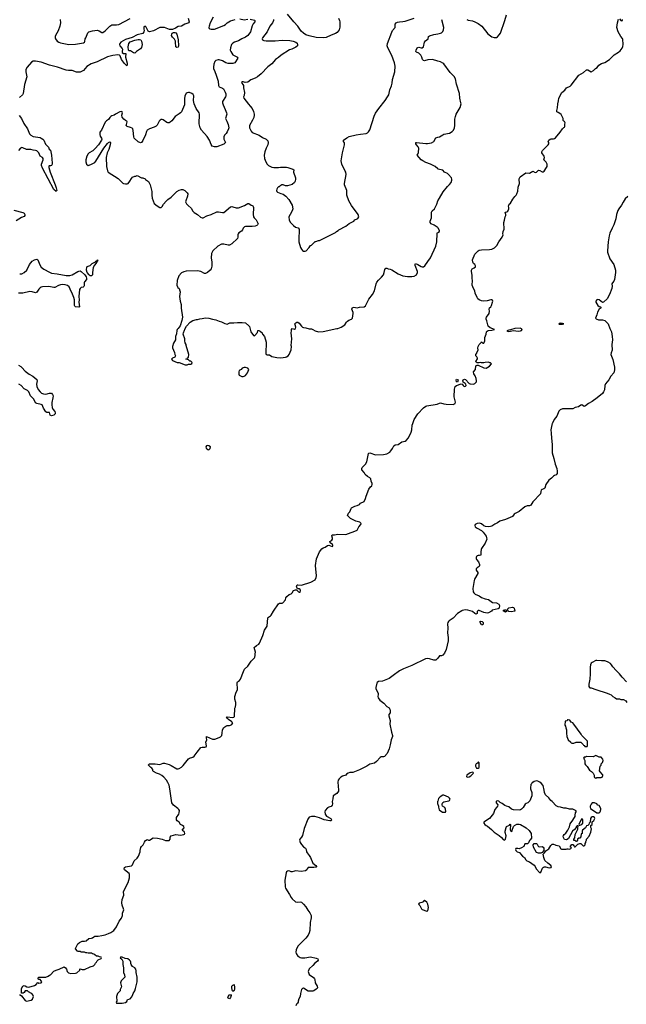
# Model space of a CAD drawing. Header units: inches. Extents: x 1934316 to 2140091, y 524953 to 667329.
# Tile 339 of 384: x 2102673 to 2113307, y 569813 to 587086. Entities that reach past the tile are written whole.
import ezdxf

# ---------------------------------------------------------------- set-up
doc = ezdxf.new("R2010")
doc.units = ezdxf.units.IN
doc.header["$MEASUREMENT"] = 0
for name, color, linetype in [('C1506', 7, 'Continuous'), ('C1507', 7, 'Continuous'), ('C1508', 7, 'Continuous'), ('C1517', 7, 'Continuous'), ('C1518', 7, 'Continuous')]:
    doc.layers.add(name, color=color, linetype=linetype)

msp = doc.modelspace()

# ---------------------------------------------------------------- linework, layer by layer
at = {"layer": 'C1506', "color": 5, "elevation": 180}
for points in [[(2102670, 569982), (2102680, 569980), (2102702, 569962), (2102770, 569881), (2102790, 569867), (2102875, 569885), (2102897, 569903), (2102914, 569950), (2102902, 569982), (2102883, 570000)], [(2104388, 570000), (2104372, 569950), (2104374, 569870), (2104362, 569850), (2104370, 569834), (2104470, 569832), (2104530, 569845), (2104550, 569862), (2104565, 569895), (2104610, 569911), (2104638, 569942), (2104655, 569985), (2104662, 570000)], [(2107598, 570000), (2107591, 569950), (2107567, 569910), (2107557, 569870), (2107557, 569850), (2107545, 569830), (2107526, 569814), (2107511, 569789)]]:
    msp.add_lwpolyline(points, dxfattribs=at)
at = {"layer": 'C1506', "color": 5, "elevation": 160}
msp.add_lwpolyline([(2106350, 569910), (2106330, 569918), (2106324, 569930), (2106325, 569950), (2106350, 569977), (2106370, 569984), (2106378, 569970), (2106375, 569950), (2106369, 569930)], close=True, dxfattribs=at)
at = {"layer": 'C1507', "color": 5}
for points, elevation in [([(2102883, 570000), (2102882, 570002), (2102829, 570030), (2102810, 570049), (2102771, 570049), (2102750, 570022), (2102732, 570010), (2102706, 570010), (2102706, 570090), (2102730, 570132), (2102750, 570142), (2102770, 570138), (2102798, 570118), (2102830, 570115), (2102930, 570141), (2102960, 570160), (2102990, 570194), (2103010, 570185), (2103046, 570190), (2103058, 570210), (2103050, 570226), (2103030, 570246), (2103007, 570247), (2102988, 570270), (2103006, 570290), (2103130, 570291), (2103170, 570305), (2103195, 570325), (2103210, 570332), (2103270, 570392), (2103310, 570412), (2103366, 570430), (2103450, 570471), (2103475, 570455), (2103491, 570430), (2103506, 570386), (2103530, 570365), (2103570, 570356), (2103650, 570358), (2103676, 570364), (2103726, 570410), (2103726, 570430), (2103730, 570434), (2103750, 570432), (2103770, 570422), (2103810, 570425), (2103910, 570471), (2103966, 570490), (2103988, 570512), (2104003, 570537), (2104018, 570550), (2104030, 570574), (2104050, 570594), (2104102, 570618), (2104106, 570630), (2104102, 570642), (2104070, 570646), (2104050, 570658), (2104020, 570660), (2103990, 570678), (2103974, 570694), (2103950, 570698), (2103930, 570708), (2103870, 570708), (2103850, 570718), (2103830, 570718), (2103810, 570726), (2103750, 570728), (2103730, 570738), (2103700, 570740), (2103687, 570747), (2103648, 570788), (2103648, 570792), (2103689, 570871), (2103720, 570900), (2103770, 570918), (2103810, 570918), (2103836, 570924), (2103886, 570970), (2103929, 570971), (2103950, 570978), (2103970, 570996), (2103990, 571006), (2104010, 571011), (2104050, 571007), (2104110, 571022), (2104170, 571031), (2104230, 571053), (2104270, 571070), (2104325, 571110), (2104368, 571172), (2104418, 571270), (2104457, 571323), (2104474, 571370), (2104474, 571410), (2104497, 571470), (2104495, 571490), (2104471, 571551), (2104465, 571595), (2104467, 571650), (2104497, 571730), (2104494, 571790), (2104576, 571950), (2104599, 572030), (2104597, 572090), (2104590, 572110), (2104509, 572170), (2104502, 572190), (2104509, 572210), (2104530, 572225), (2104630, 572244), (2104650, 572258), (2104679, 572330), (2104730, 572378), (2104754, 572410), (2104782, 572490), (2104782, 572510), (2104798, 572562), (2104810, 572582), (2104838, 572610), (2104860, 572660), (2104876, 572684), (2104890, 572694), (2104910, 572702), (2104930, 572692), (2104950, 572692), (2105010, 572734), (2105090, 572727), (2105170, 572708), (2105230, 572688), (2105290, 572687), (2105309, 572710), (2105313, 572747), (2105329, 572771), (2105410, 572790), (2105490, 572780), (2105551, 572789), (2105562, 572798), (2105569, 572810), (2105561, 572830), (2105518, 572870), (2105558, 572910), (2105548, 572930), (2105529, 572949), (2105513, 572953), (2105490, 572968), (2105469, 573010), (2105435, 573030), (2105419, 573050), (2105422, 573090), (2105461, 573150), (2105469, 573171), (2105472, 573210), (2105463, 573230), (2105443, 573250), (2105368, 573308), (2105341, 573350), (2105325, 573430), (2105307, 573590), (2105290, 573658), (2105270, 573702), (2105244, 573744), (2105197, 573797), (2105166, 573826), (2105126, 573850), (2105068, 573868), (2105016, 573896), (2105006, 573910), (2105008, 573930), (2104990, 573958), (2104969, 573969), (2104928, 574008), (2104928, 574012), (2104950, 574032), (2105050, 574031), (2105130, 574021), (2105190, 574041), (2105210, 574041), (2105290, 574022), (2105330, 574005), (2105430, 573943), (2105450, 573943), (2105470, 573950), (2105510, 573975), (2105540, 574000), (2105630, 574117), (2105650, 574130), (2105710, 574148), (2105734, 574166), (2105782, 574238), (2105850, 574318), (2105870, 574325), (2105918, 574322), (2105942, 574330), (2105945, 574350), (2105938, 574410), (2105954, 574450), (2105945, 574490), (2105949, 574511), (2106054, 574466), (2106094, 574466), (2106170, 574491), (2106193, 574507), (2106214, 574530), (2106224, 574570), (2106229, 574630), (2106254, 574666), (2106286, 574694), (2106310, 574705), (2106350, 574706), (2106370, 574711), (2106390, 574722), (2106403, 574737), (2106409, 574750), (2106397, 574757), (2106389, 574770), (2106333, 574810), (2106323, 574823), (2106309, 574830), (2106298, 574850), (2106310, 574855), (2106410, 574843), (2106429, 574850), (2106436, 574864), (2106445, 575010), (2106453, 575030), (2106459, 575070), (2106459, 575110), (2106446, 575166), (2106444, 575210), (2106469, 575291), (2106489, 575330), (2106483, 575457), (2106490, 575472), (2106525, 575495), (2106543, 575517), (2106594, 575650), (2106616, 575690), (2106670, 575743), (2106730, 575831), (2106789, 575890), (2106797, 575903), (2106802, 575930), (2106800, 575960), (2106809, 575990), (2106782, 576070), (2106824, 576110), (2106865, 576130), (2106879, 576150), (2106935, 576285), (2106965, 576375), (2107012, 576448), (2107025, 576590), (2107033, 576607), (2107070, 576627), (2107081, 576639), (2107122, 576710), (2107210, 576840), (2107230, 576850), (2107272, 576848), (2107284, 576855), (2107330, 576910), (2107338, 576942), (2107354, 576966), (2107398, 577002), (2107430, 577016), (2107450, 577031), (2107475, 577070), (2107510, 577084), (2107530, 577085), (2107537, 577070), (2107559, 577050), (2107570, 577044), (2107590, 577045), (2107595, 577070), (2107587, 577090), (2107570, 577103), (2107543, 577103), (2107534, 577115), (2107527, 577150), (2107539, 577170), (2107550, 577173), (2107613, 577167), (2107779, 577221), (2107850, 577259), (2107870, 577298), (2107874, 577330), (2107857, 577510), (2107876, 577630), (2107926, 577750), (2107970, 577806), (2107990, 577818), (2108030, 577831), (2108070, 577861), (2108090, 577867), (2108150, 577847), (2108161, 577850), (2108162, 577870), (2108158, 577878), (2108116, 577910), (2108109, 577930), (2108145, 577955), (2108156, 577970), (2108159, 577990), (2108146, 578034), (2108150, 578050), (2108192, 578048), (2108250, 578059), (2108390, 578057), (2108438, 578070), (2108550, 578111), (2108588, 578132), (2108618, 578190), (2108655, 578230), (2108658, 578250), (2108638, 578270), (2108566, 578290), (2108470, 578338), (2108422, 578390), (2108435, 578430), (2108462, 578450), (2108482, 578510), (2108490, 578522), (2108550, 578552), (2108590, 578562), (2108630, 578582), (2108650, 578602), (2108710, 578634), (2108735, 578685), (2108745, 578730), (2108794, 578850), (2108822, 578890), (2108843, 578910), (2108853, 578930), (2108851, 578950), (2108833, 578990), (2108830, 579033), (2108811, 579051), (2108767, 579070), (2108730, 579110), (2108710, 579142), (2108668, 579190), (2108668, 579210), (2108678, 579230), (2108733, 579287), (2108759, 579330), (2108790, 579474), (2108796, 579484), (2108810, 579486), (2108910, 579455), (2109050, 579459), (2109111, 579469), (2109159, 579500), (2109180, 579520), (2109210, 579562), (2109230, 579611), (2109254, 579626), (2109310, 579631), (2109370, 579680), (2109430, 579690), (2109450, 579702), (2109490, 579753), (2109535, 579850), (2109545, 579890), (2109553, 579973), (2109562, 580000)], 180), ([(2110000, 575887), (2109970, 575850), (2109930, 575849), (2109856, 575876), (2109830, 575881), (2109787, 575873), (2109550, 575755), (2109402, 575698), (2109330, 575665), (2109217, 575583), (2109150, 575528), (2109030, 575482), (2108965, 575475), (2108941, 575459), (2108934, 575446), (2108914, 575370), (2108916, 575350), (2108956, 575270), (2108959, 575250), (2108953, 575210), (2108958, 575190), (2108986, 575146), (2109054, 575094), (2109110, 575039), (2109151, 575011), (2109163, 574990), (2109170, 574962), (2109170, 574928), (2109146, 574895), (2109145, 574875), (2109166, 574790), (2109160, 574730), (2109190, 574585), (2109209, 574530), (2109209, 574510), (2109185, 574450), (2109170, 574363), (2109150, 574294), (2109112, 574210), (2109070, 574161), (2109050, 574153), (2109010, 574154), (2108990, 574145), (2108930, 574074), (2108894, 574046), (2108810, 574024), (2108760, 573990), (2108710, 573969), (2108630, 573924), (2108510, 573882), (2108461, 573879), (2108430, 573869), (2108404, 573850), (2108390, 573830), (2108330, 573815), (2108302, 573798), (2108271, 573770), (2108256, 573744), (2108250, 573710), (2108263, 573570), (2108259, 573550), (2108230, 573510), (2108170, 573470), (2108163, 573417), (2108149, 573370), (2108154, 573330), (2108150, 573307), (2108130, 573285), (2108110, 573276), (2108090, 573274), (2108070, 573262), (2108029, 573210), (2108023, 573190), (2108028, 573148), (2108050, 573111), (2108125, 573070), (2108141, 573050), (2108138, 573042), (2108126, 573034), (2108108, 573032), (2108010, 573049), (2107927, 573087), (2107848, 573108), (2107790, 573108), (2107746, 573094), (2107721, 573059), (2107661, 572899), (2107630, 572776), (2107615, 572745), (2107582, 572710), (2107576, 572690), (2107589, 572650), (2107610, 572619), (2107650, 572573), (2107683, 572550), (2107695, 572530), (2107701, 572490), (2107711, 572470), (2107750, 572425), (2107771, 572391), (2107810, 572291), (2107863, 572250), (2107877, 572230), (2107875, 572225), (2107870, 572219), (2107830, 572215), (2107729, 572211), (2107711, 572190), (2107706, 572170), (2107685, 572155), (2107605, 572145), (2107510, 572153), (2107490, 572150), (2107450, 572134), (2107430, 572138), (2107410, 572150), (2107390, 572153), (2107370, 572148), (2107350, 572134), (2107342, 572118), (2107318, 571990), (2107327, 571873), (2107334, 571850), (2107402, 571742), (2107430, 571687), (2107450, 571663), (2107510, 571612), (2107550, 571603), (2107592, 571610), (2107610, 571603), (2107650, 571568), (2107690, 571524), (2107725, 571465), (2107760, 571420), (2107782, 571370), (2107784, 571330), (2107763, 571250), (2107761, 571110), (2107750, 571068), (2107730, 571026), (2107690, 570971), (2107547, 570830), (2107519, 570770), (2107514, 570730), (2107522, 570702), (2107550, 570660), (2107570, 570643), (2107590, 570633), (2107612, 570628), (2107672, 570628), (2107770, 570643), (2107870, 570620), (2107898, 570610), (2107905, 570590), (2107891, 570570), (2107845, 570535), (2107810, 570493), (2107750, 570436), (2107730, 570390), (2107734, 570370), (2107750, 570338), (2107823, 570283), (2107841, 570261), (2107848, 570248), (2107854, 570190), (2107885, 570130), (2107891, 570110), (2107887, 570090), (2107870, 570076), (2107830, 570047), (2107810, 570043), (2107730, 570046), (2107650, 570094), (2107631, 570089), (2107612, 570070), (2107605, 570050), (2107598, 570000)], 180), ([(2110000, 573374), (2109999, 573370), (2109998, 573330), (2110000, 573324)], 220), ([(2104662, 570000), (2104690, 570052), (2104704, 570090), (2104734, 570210), (2104733, 570290), (2104714, 570370), (2104717, 570403), (2104710, 570428), (2104690, 570454), (2104650, 570478), (2104629, 570510), (2104622, 570530), (2104622, 570550), (2104614, 570570), (2104599, 570590), (2104570, 570609), (2104519, 570619), (2104470, 570639), (2104442, 570638), (2104434, 570630), (2104464, 570604), (2104482, 570570), (2104478, 570510), (2104491, 570450), (2104491, 570371), (2104512, 570330), (2104514, 570290), (2104450, 570226), (2104441, 570190), (2104458, 570122), (2104434, 570070), (2104434, 570050), (2104390, 570006), (2104388, 570000)], 180)]:
    msp.add_lwpolyline(points, dxfattribs=dict(at, elevation=elevation))
for points, elevation in [([(2105970, 579616), (2105948, 579612), (2105936, 579590), (2105941, 579570), (2105970, 579546), (2105990, 579541), (2106010, 579562), (2106015, 579590), (2105990, 579609)], 220), ([(2109770, 571636), (2109758, 571630), (2109747, 571613), (2109723, 571597), (2109674, 571590), (2109662, 571570), (2109687, 571547), (2109704, 571510), (2109719, 571490), (2109730, 571479), (2109810, 571445), (2109830, 571454), (2109839, 571510), (2109826, 571570), (2109810, 571604)], 220), ([(2106410, 570040), (2106399, 570059), (2106390, 570112), (2106393, 570130), (2106410, 570150), (2106424, 570156), (2106430, 570163), (2106440, 570110), (2106436, 570076), (2106430, 570057)], 160)]:
    msp.add_lwpolyline(points, close=True, dxfattribs=dict(at, elevation=elevation))
at = {"layer": 'C1508', "color": 5}
for points, elevation in [([(2105626, 587110), (2105646, 587050), (2105639, 587030), (2105570, 587010), (2105510, 586974), (2105450, 586968), (2105404, 586936), (2105350, 586914), (2105296, 586916), (2105210, 586946), (2105130, 586946), (2105018, 586890), (2104950, 586872), (2104927, 586887), (2104890, 586956), (2104870, 586972), (2104850, 586958), (2104848, 586930), (2104854, 586886), (2104850, 586870), (2104830, 586845), (2104730, 586818), (2104644, 586776), (2104530, 586739), (2104447, 586690), (2104430, 586670), (2104424, 586650), (2104429, 586629), (2104470, 586582), (2104473, 586570), (2104466, 586530), (2104468, 586508), (2104490, 586492), (2104530, 586495), (2104534, 586490), (2104528, 586430), (2104554, 586326), (2104557, 586290), (2104550, 586276), (2104535, 586295), (2104510, 586317), (2104458, 586390), (2104434, 586454), (2104424, 586464), (2104390, 586468), (2104303, 586457), (2104210, 586437), (2104030, 586348), (2103925, 586310), (2103850, 586266), (2103790, 586197), (2103770, 586180), (2103730, 586165), (2103670, 586166), (2103590, 586195), (2103530, 586196), (2103490, 586203), (2103334, 586254), (2103193, 586290), (2103050, 586338), (2102950, 586359), (2102910, 586356), (2102881, 586339), (2102805, 586255), (2102781, 586210), (2102779, 586170), (2102794, 586110), (2102796, 586084), (2102757, 585950), (2102734, 585790), (2102723, 585770), (2102670, 585723)], 180), ([(2106067, 587133), (2106014, 587030), (2105994, 586970), (2105991, 586950), (2105994, 586934), (2106004, 586924), (2106030, 586918), (2106090, 586920), (2106250, 586982), (2106279, 587001), (2106310, 587032), (2106370, 587063), (2106450, 587091)], 220), ([(2107124, 587090), (2107122, 587070), (2107103, 587030), (2107056, 586970), (2107008, 586870), (2106928, 586770), (2106923, 586750), (2106930, 586732), (2106950, 586721), (2106994, 586714), (2107150, 586714), (2107274, 586726), (2107410, 586721), (2107467, 586707), (2107512, 586690), (2107534, 586674), (2107543, 586650), (2107543, 586630), (2107516, 586604), (2107445, 586570), (2107403, 586557), (2107254, 586466), (2107210, 586422), (2107155, 586385), (2107090, 586313), (2107020, 586260), (2106906, 586134), (2106839, 586081), (2106802, 586058), (2106723, 586030), (2106670, 585989), (2106624, 585984), (2106590, 585995), (2106570, 585995), (2106562, 585990), (2106565, 585970), (2106587, 585947), (2106596, 585930), (2106597, 585890), (2106611, 585810), (2106605, 585755), (2106597, 585730), (2106603, 585710), (2106686, 585606), (2106711, 585570), (2106750, 585530), (2106773, 585473), (2106783, 585430), (2106785, 585410), (2106776, 585370), (2106756, 585324), (2106702, 585230), (2106703, 585190), (2106710, 585165), (2106728, 585130), (2106750, 585104), (2106870, 585059), (2106930, 585021), (2106991, 584991), (2107013, 584973), (2107020, 584960), (2107027, 584930), (2107024, 584890), (2106991, 584830), (2106971, 584770), (2106958, 584710), (2106965, 584650), (2106985, 584590), (2107010, 584552), (2107032, 584530), (2107090, 584501), (2107130, 584491), (2107210, 584491), (2107243, 584497), (2107350, 584499), (2107375, 584495), (2107462, 584462), (2107481, 584450), (2107471, 584409), (2107508, 584310), (2107510, 584290), (2107504, 584256), (2107490, 584230), (2107447, 584193), (2107370, 584172), (2107333, 584173), (2107290, 584189), (2107270, 584189), (2107232, 584168), (2107224, 584156), (2107210, 584154), (2107190, 584135), (2107178, 584110), (2107176, 584090), (2107181, 584070), (2107190, 584061), (2107250, 584035), (2107290, 584027), (2107339, 583990), (2107391, 583930), (2107447, 583830), (2107459, 583770), (2107457, 583750), (2107440, 583710), (2107393, 583630), (2107397, 583570), (2107418, 583530), (2107470, 583475), (2107510, 583446), (2107553, 583433), (2107570, 583411), (2107564, 583224), (2107568, 583188), (2107595, 583090), (2107610, 583058), (2107630, 583038), (2107650, 583026), (2107677, 583023), (2107695, 583030), (2107750, 583092), (2107770, 583122), (2107790, 583132), (2107850, 583192), (2107867, 583193), (2107908, 583212), (2107927, 583213), (2107950, 583222), (2108206, 583350), (2108226, 583370), (2108255, 583385), (2108270, 583402), (2108390, 583462), (2108446, 583510), (2108530, 583552), (2108550, 583572), (2108590, 583592), (2108600, 583600), (2108618, 583630), (2108609, 583670), (2108488, 583828), (2108444, 583910), (2108407, 584010), (2108409, 584070), (2108405, 584090), (2108367, 584190), (2108365, 584210), (2108396, 584370), (2108389, 584409), (2108381, 584430), (2108321, 584550), (2108309, 584610), (2108329, 584750), (2108367, 584890), (2108364, 584924), (2108352, 584950), (2108349, 584970), (2108410, 585016), (2108450, 585035), (2108570, 585068), (2108650, 585075), (2108746, 585090), (2108770, 585101), (2108790, 585118), (2108810, 585152), (2108886, 585394), (2108912, 585448), (2108967, 585530), (2109079, 585670), (2109121, 585730), (2109142, 585770), (2109164, 585856), (2109193, 585927), (2109202, 585970), (2109206, 586034), (2109250, 586170), (2109255, 586270), (2109242, 586330), (2109197, 586457), (2109125, 586590), (2109117, 586630), (2109122, 586670), (2109194, 586866), (2109210, 586894), (2109253, 586950), (2109257, 587010), (2109271, 587029), (2109297, 587043), (2109328, 587051), (2109390, 587053), (2109430, 587060), (2109590, 587110)], 240), ([(2108262, 587110), (2108278, 587070), (2108282, 587050), (2108286, 586990), (2108283, 586957), (2108271, 586910), (2108257, 586883), (2108239, 586861), (2108210, 586845), (2108130, 586816), (2108044, 586776), (2107990, 586765), (2107870, 586775), (2107750, 586800), (2107690, 586821), (2107647, 586847), (2107607, 586887), (2107550, 586972), (2107476, 587050), (2107370, 587185)], 240), ([(2103379, 587090), (2103385, 587030), (2103378, 586970), (2103349, 586890), (2103302, 586810), (2103297, 586790), (2103296, 586770), (2103302, 586750), (2103331, 586711), (2103357, 586690), (2103390, 586677), (2103531, 586649), (2103650, 586656), (2103790, 586681), (2103808, 586690), (2103816, 586704), (2103823, 586750), (2103831, 586770), (2103866, 586854), (2103882, 586870), (2103950, 586892), (2104030, 586900), (2104066, 586890), (2104110, 586861), (2104130, 586862), (2104170, 586889), (2104250, 586970), (2104270, 586986), (2104290, 586995), (2104370, 586997), (2104410, 587004), (2104610, 587107)], 180), ([(2106710, 587095), (2106790, 587077), (2106797, 587070), (2106796, 587050), (2106768, 587012), (2106750, 586978), (2106719, 586870), (2106692, 586830), (2106673, 586810), (2106630, 586779), (2106568, 586752), (2106510, 586717), (2106437, 586690), (2106408, 586672), (2106387, 586650), (2106366, 586590), (2106365, 586550), (2106373, 586530), (2106410, 586470), (2106477, 586437), (2106486, 586430), (2106498, 586410), (2106442, 586330), (2106410, 586319), (2106330, 586315), (2106289, 586329), (2106230, 586363), (2106170, 586382), (2106150, 586384), (2106110, 586370), (2106094, 586350), (2106076, 586304), (2106069, 586251), (2106072, 586230), (2106096, 586176), (2106114, 586110), (2106152, 586010), (2106160, 585930), (2106170, 585910), (2106230, 585883), (2106248, 585870), (2106275, 585815), (2106284, 585784), (2106284, 585750), (2106278, 585730), (2106230, 585653), (2106227, 585630), (2106239, 585590), (2106277, 585510), (2106298, 585450), (2106302, 585430), (2106299, 585410), (2106278, 585350), (2106306, 585306), (2106328, 585250), (2106337, 585190), (2106334, 585170), (2106310, 585120), (2106290, 585090), (2106261, 585059), (2106252, 585030), (2106249, 584989), (2106279, 584930), (2106277, 584923), (2106250, 584904), (2106130, 584854), (2106090, 584853), (2106049, 584870), (2106030, 584899), (2105998, 584970), (2105958, 585038), (2105859, 585150), (2105834, 585190), (2105818, 585258), (2105819, 585310), (2105827, 585373), (2105824, 585430), (2105818, 585450), (2105767, 585530), (2105734, 585610), (2105722, 585670), (2105723, 585750), (2105713, 585773), (2105690, 585793), (2105650, 585806), (2105630, 585806), (2105610, 585801), (2105590, 585789), (2105570, 585750), (2105561, 585699), (2105563, 585630), (2105559, 585590), (2105529, 585510), (2105507, 585470), (2105490, 585450), (2105468, 585432), (2105400, 585390), (2105337, 585310), (2105310, 585287), (2105290, 585277), (2105270, 585275), (2105250, 585280), (2105190, 585327), (2105170, 585335), (2105150, 585335), (2105134, 585326), (2105117, 585303), (2105082, 585238), (2105064, 585216), (2105030, 585198), (2104946, 585174), (2104909, 585150), (2104895, 585125), (2104876, 585064), (2104833, 584967), (2104808, 584932), (2104790, 584928), (2104750, 584946), (2104678, 585010), (2104672, 585032), (2104662, 585142), (2104653, 585170), (2104644, 585184), (2104617, 585197), (2104555, 585210), (2104543, 585223), (2104539, 585230), (2104543, 585250), (2104553, 585270), (2104555, 585295), (2104548, 585308), (2104530, 585315), (2104498, 585338), (2104470, 585378), (2104465, 585410), (2104474, 585450), (2104469, 585469), (2104454, 585474), (2104430, 585469), (2104351, 585429), (2104330, 585409), (2104290, 585399), (2104271, 585389), (2104251, 585369), (2104230, 585335), (2104192, 585310), (2104171, 585289), (2104106, 585150), (2104078, 585110), (2104075, 585070), (2104083, 585043), (2104107, 585007), (2104111, 584990), (2104106, 584970), (2104052, 584888), (2103996, 584824), (2103953, 584787), (2103893, 584750), (2103873, 584730), (2103848, 584690), (2103830, 584630), (2103833, 584590), (2103844, 584550), (2103870, 584530), (2103890, 584533), (2103934, 584550), (2103990, 584581), (2104010, 584603), (2104150, 584830), (2104210, 584912), (2104230, 584932), (2104250, 584944), (2104262, 584930), (2104260, 584890), (2104237, 584810), (2104208, 584750), (2104190, 584670), (2104196, 584510), (2104212, 584432), (2104224, 584410), (2104399, 584299), (2104480, 584220), (2104493, 584213), (2104525, 584205), (2104555, 584205), (2104574, 584210), (2104606, 584254), (2104630, 584302), (2104650, 584322), (2104690, 584342), (2104710, 584342), (2104731, 584351), (2104810, 584312), (2104830, 584312), (2104870, 584292), (2104880, 584280), (2104930, 584245), (2104959, 584190), (2104987, 584070), (2104988, 584008), (2104997, 583957), (2105030, 583862), (2105081, 583821), (2105130, 583791), (2105150, 583791), (2105170, 583806), (2105196, 583850), (2105238, 583902), (2105270, 583932), (2105330, 583972), (2105430, 584069), (2105470, 584096), (2105510, 584108), (2105530, 584106), (2105567, 584090), (2105611, 584050), (2105622, 584030), (2105617, 583990), (2105583, 583910), (2105581, 583890), (2105594, 583854), (2105624, 583824), (2105680, 583780), (2105710, 583728), (2105730, 583705), (2105788, 583668), (2105841, 583621), (2105869, 583609), (2105890, 583609), (2105954, 583646), (2106030, 583670), (2106130, 583717), (2106158, 583718), (2106230, 583701), (2106250, 583705), (2106370, 583804), (2106390, 583808), (2106410, 583805), (2106470, 583787), (2106510, 583788), (2106615, 583825), (2106670, 583859), (2106690, 583859), (2106730, 583831), (2106750, 583827), (2106759, 583819), (2106768, 583808), (2106772, 583790), (2106767, 583670), (2106774, 583630), (2106781, 583610), (2106816, 583576), (2106850, 583516), (2106852, 583510), (2106843, 583490), (2106830, 583477), (2106798, 583462), (2106750, 583457), (2106690, 583460), (2106630, 583456), (2106612, 583450), (2106592, 583430), (2106580, 583400), (2106562, 583378), (2106515, 583345), (2106505, 583330), (2106496, 583310), (2106497, 583270), (2106491, 583250), (2106390, 583153), (2106350, 583132), (2106330, 583130), (2106250, 583147), (2106210, 583146), (2106148, 583112), (2106061, 583030), (2106033, 582987), (2106029, 582910), (2106039, 582830), (2106038, 582762), (2106030, 582715), (2106010, 582689), (2105965, 582650), (2105930, 582633), (2105910, 582636), (2105847, 582667), (2105790, 582683), (2105590, 582677), (2105550, 582665), (2105510, 582644), (2105461, 582590), (2105431, 582510), (2105426, 582430), (2105437, 582397), (2105445, 582385), (2105471, 582371), (2105481, 582330), (2105483, 582310), (2105475, 582230), (2105487, 582150), (2105504, 582090), (2105506, 582026), (2105524, 581870), (2105515, 581810), (2105483, 581717), (2105451, 581669), (2105432, 581650), (2105426, 581634), (2105424, 581576), (2105402, 581530), (2105402, 581470), (2105371, 581409), (2105351, 581350), (2105351, 581330), (2105371, 581290), (2105385, 581250), (2105390, 581214), (2105402, 581190), (2105400, 581180), (2105393, 581167), (2105354, 581150), (2105334, 581130), (2105354, 581110), (2105433, 581073), (2105470, 581072), (2105573, 581033), (2105607, 581033), (2105630, 581042), (2105670, 581042), (2105690, 581054), (2105698, 581070), (2105674, 581094), (2105658, 581098), (2105630, 581118), (2105586, 581130), (2105602, 581138), (2105606, 581150), (2105634, 581166), (2105635, 581210), (2105589, 581369), (2105588, 581390), (2105576, 581416), (2105569, 581450), (2105569, 581490), (2105538, 581570), (2105547, 581593), (2105548, 581610), (2105558, 581622), (2105575, 581670), (2105598, 581710), (2105662, 581778), (2105708, 581810), (2105770, 581826), (2105790, 581826), (2105830, 581838), (2105870, 581841), (2105930, 581855), (2105990, 581851), (2106050, 581831), (2106110, 581819), (2106170, 581795), (2106210, 581785), (2106270, 581757), (2106310, 581746), (2106355, 581765), (2106426, 581766), (2106490, 581776), (2106570, 581776), (2106630, 581765), (2106690, 581716), (2106701, 581701), (2106723, 581610), (2106770, 581547), (2106790, 581539), (2106797, 581543), (2106840, 581600), (2106850, 581634), (2106867, 581633), (2106890, 581622), (2106922, 581590), (2106931, 581571), (2106965, 581530), (2106991, 581430), (2106986, 581230), (2106992, 581212), (2107010, 581205), (2107050, 581205), (2107095, 581175), (2107183, 581157), (2107250, 581155), (2107330, 581166), (2107350, 581171), (2107378, 581190), (2107398, 581210), (2107430, 581294), (2107435, 581350), (2107429, 581370), (2107443, 581490), (2107434, 581590), (2107435, 581630), (2107439, 581650), (2107450, 581666), (2107490, 581659), (2107510, 581670), (2107514, 581690), (2107499, 581730), (2107496, 581750), (2107512, 581770), (2107530, 581780), (2107550, 581780), (2107570, 581763), (2107610, 581710), (2107630, 581692), (2107645, 581685), (2107690, 581682), (2107750, 581662), (2107790, 581660), (2107810, 581653), (2107850, 581628), (2107910, 581611), (2107990, 581615), (2108230, 581671), (2108250, 581671), (2108310, 581691), (2108370, 581735), (2108401, 581779), (2108421, 581799), (2108445, 581815), (2108490, 581830), (2108505, 581850), (2108518, 581930), (2108516, 581950), (2108495, 582010), (2108505, 582035), (2108530, 582042), (2108590, 582031), (2108630, 582042), (2108709, 582051), (2108732, 582068), (2108795, 582185), (2108856, 582264), (2108890, 582327), (2108921, 582450), (2108936, 582484), (2108961, 582519), (2109018, 582570), (2109050, 582611), (2109064, 582650), (2109075, 582705), (2109090, 582727), (2109110, 582728), (2109130, 582718), (2109170, 582711), (2109199, 582699), (2109310, 582630), (2109390, 582595), (2109470, 582583), (2109550, 582581), (2109590, 582586), (2109630, 582612), (2109649, 582651), (2109649, 582670), (2109605, 582775), (2109603, 582797), (2109610, 582806), (2109650, 582790), (2109710, 582754), (2109730, 582749), (2109750, 582751), (2109773, 582770), (2109830, 582841), (2109873, 582910), (2109969, 583110), (2109986, 583190), (2109990, 583334), (2109998, 583350), (2110000, 583351)], 220), ([(2106530, 587098), (2106610, 587085), (2106670, 587095)], 220), ([(2110000, 586361), (2109910, 586388), (2109830, 586384), (2109770, 586366), (2109750, 586370), (2109734, 586390), (2109724, 586430), (2109702, 586462), (2109670, 586501), (2109630, 586517), (2109617, 586530), (2109623, 586550), (2109641, 586590), (2109650, 586599), (2109670, 586604), (2109710, 586590), (2109730, 586590), (2109750, 586608), (2109769, 586691), (2109787, 586713), (2109833, 586750), (2109837, 586790), (2109855, 586805), (2109930, 586828), (2110000, 586840)], 220), ([(2102664, 585404), (2102703, 585350), (2102745, 585265), (2102808, 585170), (2102831, 585111), (2102846, 585086), (2102870, 585062), (2102910, 585036), (2103030, 585019), (2103050, 585010), (2103076, 584990), (2103097, 584970), (2103124, 584904), (2103176, 584850), (2103190, 584815), (2103210, 584795), (2103228, 584712), (2103242, 584570), (2103239, 584550), (2103230, 584529), (2103210, 584521), (2103190, 584522), (2103184, 584516), (2103184, 584490), (2103207, 584410), (2103294, 584190), (2103310, 584137), (2103321, 584090), (2103319, 584081), (2103310, 584070), (2103270, 584106), (2103070, 584481), (2103053, 584530), (2103053, 584550), (2103081, 584630), (2103084, 584650), (2103070, 584670), (2103034, 584694), (2103005, 584750), (2102988, 584770), (2102970, 584785), (2102950, 584793), (2102910, 584797), (2102869, 584809), (2102790, 584811), (2102730, 584837), (2102710, 584841), (2102687, 584830), (2102650, 584790)], 180), ([(2110000, 584470), (2109955, 584510), (2109873, 584550), (2109790, 584583), (2109739, 584610), (2109711, 584630), (2109639, 584710), (2109652, 584728), (2109663, 584757), (2109670, 584830), (2109657, 584857), (2109628, 584890), (2109617, 584910), (2109615, 584925), (2109618, 584930), (2109630, 584932), (2109790, 584914), (2109824, 584915), (2109890, 584927), (2109930, 584951), (2109970, 585014), (2110000, 585023)], 220), ([(2110000, 583439), (2109989, 583449), (2109940, 583480), (2109884, 583504), (2109870, 583526), (2109871, 583550), (2109894, 583610), (2109890, 583710), (2109905, 583735), (2109942, 583770), (2109970, 583812), (2109987, 583850), (2110000, 583908)], 220), ([(2102570, 583744), (2102730, 583704), (2102750, 583690), (2102762, 583670), (2102763, 583650), (2102749, 583631), (2102706, 583614), (2102610, 583556)], 180), ([(2102672, 582628), (2102710, 582628), (2102750, 582649), (2102797, 582690), (2102846, 582790), (2102890, 582848), (2102930, 582876), (2102970, 582882), (2102992, 582872), (2103024, 582784), (2103050, 582747), (2103097, 582710), (2103194, 582654), (2103230, 582639), (2103327, 582630), (2103490, 582600), (2103550, 582596), (2103590, 582609), (2103690, 582670), (2103710, 582677), (2103730, 582678), (2103750, 582667), (2103812, 582612), (2103836, 582576), (2103844, 582550), (2103843, 582530), (2103810, 582490), (2103803, 582470), (2103801, 582419), (2103796, 582404), (2103784, 582396), (2103750, 582387), (2103730, 582372), (2103722, 582350), (2103712, 582230), (2103714, 582170), (2103708, 582130), (2103721, 582050), (2103710, 582041), (2103650, 582050), (2103638, 582058), (2103632, 582070), (2103635, 582130), (2103632, 582172), (2103623, 582210), (2103599, 582270), (2103559, 582359), (2103537, 582397), (2103510, 582420), (2103470, 582435), (2103430, 582438), (2103386, 582434), (2103350, 582422), (2103290, 582390), (2103270, 582387), (2103210, 582401), (2103170, 582403), (2103070, 582398), (2103050, 582393), (2103030, 582381), (2103010, 582360), (2102970, 582303), (2102950, 582295), (2102890, 582313), (2102850, 582315), (2102730, 582290), (2102653, 582287)], 180), ([(2102650, 581023), (2102690, 581002), (2102710, 580986), (2102770, 580922), (2102837, 580870), (2102900, 580830), (2102972, 580772), (2102978, 580750), (2102969, 580691), (2102974, 580650), (2102998, 580598), (2103030, 580556), (2103055, 580535), (2103090, 580521), (2103130, 580519), (2103193, 580533), (2103230, 580534), (2103250, 580510), (2103257, 580490), (2103256, 580450), (2103236, 580370), (2103233, 580330), (2103244, 580284), (2103256, 580256), (2103287, 580210), (2103294, 580190), (2103294, 580170), (2103290, 580164), (2103270, 580149), (2103230, 580139), (2103209, 580150), (2103192, 580192), (2103177, 580197), (2103150, 580195), (2103130, 580207), (2103087, 580270), (2103068, 580328), (2103050, 580338), (2102973, 580353), (2102950, 580366), (2102920, 580430), (2102877, 580470), (2102861, 580490), (2102830, 580559), (2102810, 580581), (2102750, 580608), (2102701, 580670), (2102656, 580690)], 180), ([(2109562, 580000), (2109587, 580070), (2109650, 580172), (2109750, 580276), (2109790, 580304), (2109809, 580310), (2109990, 580343), (2110000, 580346)], 180)]:
    msp.add_lwpolyline(points, dxfattribs=dict(at, elevation=elevation))
for points, elevation in [([(2105430, 586598), (2105410, 586609), (2105406, 586690), (2105401, 586710), (2105385, 586745), (2105350, 586779), (2105335, 586810), (2105338, 586830), (2105348, 586850), (2105370, 586859), (2105390, 586861), (2105410, 586854), (2105430, 586831), (2105453, 586730), (2105456, 586630), (2105450, 586606)], 180), ([(2104690, 586498), (2104670, 586502), (2104617, 586537), (2104590, 586541), (2104577, 586550), (2104575, 586610), (2104584, 586670), (2104610, 586696), (2104690, 586729), (2104750, 586740), (2104770, 586741), (2104795, 586735), (2104810, 586710), (2104819, 586650), (2104810, 586598), (2104790, 586575), (2104722, 586530)], 180), ([(2103930, 582592), (2103910, 582595), (2103888, 582608), (2103853, 582650), (2103842, 582690), (2103852, 582748), (2103870, 582764), (2103910, 582771), (2103945, 582810), (2104001, 582839), (2104010, 582851), (2104023, 582857), (2104030, 582870), (2104050, 582871), (2104038, 582862), (2104039, 582850), (2104023, 582837), (2104010, 582810), (2103982, 582778), (2103963, 582737), (2103947, 582650), (2103950, 582609)], 180), ([(2106630, 580986), (2106610, 580986), (2106574, 580970), (2106554, 580950), (2106522, 580930), (2106512, 580910), (2106512, 580870), (2106522, 580850), (2106530, 580842), (2106565, 580825), (2106590, 580826), (2106610, 580831), (2106630, 580845), (2106668, 580890), (2106688, 580950), (2106674, 580974)], 220)]:
    msp.add_lwpolyline(points, close=True, dxfattribs=dict(at, elevation=elevation))
at = {"layer": 'C1517', "color": 5}
for points, elevation in [([(2112010, 580000), (2111994, 579950), (2111986, 579890), (2111992, 579832), (2111993, 579747), (2112007, 579633), (2112006, 579490), (2112037, 579390), (2112060, 579290), (2112090, 579210), (2112096, 579164), (2112095, 579125), (2112079, 579101), (2112048, 579092), (2112030, 579079), (2111997, 579043), (2111950, 579005), (2111896, 578930), (2111879, 578870), (2111864, 578856), (2111830, 578845), (2111815, 578830), (2111808, 578810), (2111804, 578770), (2111671, 578630), (2111632, 578568), (2111610, 578557), (2111570, 578556), (2111530, 578542), (2111430, 578458), (2111357, 578423), (2111342, 578410), (2111312, 578368), (2111190, 578320), (2111090, 578290), (2111050, 578262), (2111002, 578238), (2110950, 578200), (2110927, 578193), (2110891, 578189), (2110836, 578196), (2110808, 578208), (2110770, 578239), (2110750, 578249), (2110730, 578252), (2110690, 578245), (2110656, 578230), (2110650, 578210), (2110660, 578190), (2110690, 578164), (2110770, 578122), (2110796, 578096), (2110848, 578028), (2110859, 577999), (2110860, 577970), (2110835, 577905), (2110770, 577810), (2110761, 577790), (2110754, 577750), (2110758, 577710), (2110755, 577690), (2110735, 577685), (2110710, 577687), (2110690, 577679), (2110682, 577670), (2110676, 577650), (2110674, 577630), (2110679, 577619), (2110715, 577575), (2110735, 577530), (2110736, 577510), (2110727, 577493), (2110695, 577470), (2110677, 577450), (2110675, 577430), (2110705, 577390), (2110703, 577370), (2110647, 577273), (2110638, 577250), (2110616, 577110), (2110621, 577050), (2110632, 577030), (2110657, 577010), (2110730, 576980), (2110770, 576949), (2110830, 576928), (2110890, 576916), (2110938, 576878), (2110964, 576864), (2111030, 576854), (2111072, 576830), (2111085, 576810), (2111077, 576763), (2111058, 576750), (2110955, 576725), (2110941, 576710), (2110890, 576678), (2110870, 576676), (2110810, 576687), (2110730, 576720), (2110710, 576719), (2110694, 576706), (2110690, 576666), (2110670, 576659), (2110650, 576670), (2110610, 576704), (2110530, 576727), (2110490, 576731), (2110430, 576723), (2110422, 576718), (2110350, 576670), (2110274, 576586), (2110200, 576540), (2110190, 576530), (2110178, 576510), (2110173, 576487), (2110177, 576410), (2110174, 576330), (2110184, 576250), (2110183, 576190), (2110150, 576036), (2110117, 575970), (2110090, 575938), (2110070, 575929), (2110030, 575924), (2110000, 575887)], 180), ([(2113309, 575470), (2113232, 575552), (2113190, 575609), (2113127, 575667), (2113070, 575734), (2113049, 575770), (2113030, 575789), (2112990, 575816), (2112950, 575833), (2112930, 575837), (2112870, 575836), (2112790, 575846), (2112770, 575843), (2112708, 575812), (2112690, 575795), (2112679, 575770), (2112674, 575730), (2112673, 575610), (2112665, 575515), (2112651, 575430), (2112651, 575391), (2112662, 575370), (2112670, 575365), (2112690, 575365), (2112770, 575336), (2112974, 575274), (2113010, 575252), (2113040, 575240), (2113070, 575212), (2113114, 575190), (2113133, 575173), (2113190, 575172), (2113210, 575162), (2113260, 575160), (2113297, 575137), (2113314, 575110)], 220), ([(2110000, 573324), (2110012, 573290), (2110012, 573270), (2110024, 573224), (2110084, 573184), (2110130, 573181), (2110137, 573183), (2110144, 573196), (2110138, 573238), (2110123, 573263), (2110086, 573290), (2110078, 573310), (2110078, 573330), (2110089, 573351), (2110110, 573365), (2110197, 573383), (2110208, 573390), (2110218, 573410), (2110208, 573430), (2110189, 573449), (2110110, 573484), (2110090, 573479), (2110045, 573455), (2110014, 573426), (2110000, 573374)], 220)]:
    msp.add_lwpolyline(points, dxfattribs=dict(at, elevation=elevation))
for points, elevation in [([(2111290, 576696), (2111245, 576705), (2111234, 576714), (2111230, 576726), (2111226, 576726), (2111228, 576750), (2111249, 576771), (2111310, 576781), (2111330, 576775), (2111340, 576760), (2111350, 576709)], 180), ([(2111210, 576714), (2111214, 576714), (2111210, 576708), (2111190, 576695), (2111159, 576710), (2111149, 576730), (2111170, 576736), (2111195, 576735)], 180), ([(2110790, 576468), (2110770, 576469), (2110747, 576510), (2110745, 576535), (2110750, 576537), (2110779, 576530), (2110795, 576510), (2110798, 576490)], 180), ([(2112290, 574806), (2112278, 574802), (2112270, 574786), (2112238, 574782), (2112232, 574710), (2112242, 574690), (2112245, 574665), (2112258, 574630), (2112258, 574550), (2112265, 574530), (2112265, 574510), (2112290, 574454), (2112333, 574413), (2112338, 574398), (2112350, 574394), (2112390, 574394), (2112430, 574412), (2112510, 574414), (2112553, 574373), (2112558, 574358), (2112573, 574353), (2112578, 574338), (2112610, 574334), (2112622, 574338), (2112626, 574350), (2112626, 574430), (2112530, 574526), (2112518, 574550), (2112390, 574729), (2112370, 574749), (2112343, 574763), (2112315, 574795)], 220), ([(2112770, 574178), (2112724, 574156), (2112610, 574158), (2112590, 574148), (2112570, 574146), (2112554, 574130), (2112570, 574114), (2112582, 574090), (2112582, 574030), (2112590, 574014), (2112622, 573982), (2112663, 573923), (2112698, 573898), (2112725, 573870), (2112742, 573830), (2112742, 573810), (2112750, 573794), (2112770, 573782), (2112790, 573794), (2112867, 573793), (2112882, 573798), (2112896, 573824), (2112896, 573836), (2112890, 573846), (2112846, 573890), (2112838, 573910), (2112849, 573991), (2112866, 574010), (2112866, 574030), (2112890, 574054), (2112902, 574090), (2112896, 574116), (2112867, 574147), (2112830, 574148)], 220), ([(2110718, 574058), (2110710, 574058), (2110698, 574042), (2110674, 574030), (2110662, 574010), (2110662, 573990), (2110678, 573958), (2110710, 573954), (2110726, 573970), (2110726, 574050)], 220), ([(2110610, 573886), (2110570, 573874), (2110512, 573830), (2110505, 573810), (2110510, 573802), (2110530, 573798), (2110550, 573802), (2110580, 573820), (2110626, 573870), (2110622, 573882)], 220), ([(2111730, 573732), (2111690, 573722), (2111666, 573706), (2111654, 573706), (2111650, 573686), (2111633, 573667), (2111633, 573653), (2111625, 573630), (2111625, 573590), (2111652, 573530), (2111652, 573470), (2111615, 573385), (2111582, 573350), (2111550, 573337), (2111534, 573326), (2111497, 573263), (2111470, 573235), (2111454, 573226), (2111430, 573219), (2111330, 573222), (2111297, 573237), (2111250, 573279), (2111207, 573287), (2111179, 573299), (2111130, 573334), (2111093, 573353), (2111070, 573374), (2111050, 573382), (2111030, 573375), (2111026, 573370), (2111027, 573350), (2111052, 573310), (2111051, 573290), (2111030, 573268), (2111005, 573230), (2110980, 573160), (2110908, 573072), (2110812, 573010), (2110811, 572990), (2110827, 572970), (2110851, 572950), (2110876, 572936), (2110942, 572882), (2110990, 572831), (2111076, 572775), (2111119, 572739), (2111150, 572702), (2111170, 572694), (2111188, 572712), (2111199, 572770), (2111186, 572826), (2111185, 572850), (2111203, 572917), (2111209, 572931), (2111262, 572958), (2111270, 572974), (2111274, 572970), (2111273, 572873), (2111282, 572850), (2111290, 572842), (2111306, 572850), (2111306, 572870), (2111329, 572931), (2111348, 572950), (2111390, 572971), (2111430, 572971), (2111450, 572965), (2111550, 572911), (2111602, 572862), (2111638, 572810), (2111645, 572730), (2111624, 572696), (2111610, 572686), (2111590, 572646), (2111572, 572628), (2111530, 572626), (2111510, 572582), (2111470, 572555), (2111430, 572538), (2111407, 572547), (2111373, 572547), (2111365, 572530), (2111370, 572514), (2111394, 572490), (2111435, 572475), (2111455, 572455), (2111485, 572410), (2111522, 572390), (2111547, 572347), (2111562, 572330), (2111610, 572312), (2111694, 572254), (2111711, 572231), (2111726, 572190), (2111790, 572122), (2111810, 572131), (2111840, 572200), (2111847, 572213), (2111859, 572220), (2111870, 572225), (2111890, 572224), (2111952, 572208), (2111990, 572212), (2111994, 572230), (2111986, 572250), (2111929, 572289), (2111878, 572338), (2111860, 572390), (2111852, 572448), (2111873, 572470), (2111894, 572506), (2111950, 572542), (2111984, 572596), (2112010, 572621), (2112030, 572623), (2112062, 572610), (2112070, 572602), (2112130, 572594), (2112158, 572538), (2112173, 572533), (2112250, 572532), (2112270, 572542), (2112290, 572542), (2112310, 572534), (2112336, 572544), (2112346, 572550), (2112342, 572562), (2112327, 572567), (2112326, 572590), (2112350, 572614), (2112370, 572614), (2112394, 572590), (2112398, 572578), (2112410, 572574), (2112458, 572622), (2112490, 572632), (2112512, 572632), (2112550, 572594), (2112570, 572594), (2112587, 572613), (2112588, 572632), (2112598, 572650), (2112598, 572670), (2112608, 572690), (2112608, 572710), (2112658, 572762), (2112688, 572830), (2112695, 572890), (2112687, 572913), (2112686, 572950), (2112706, 572970), (2112707, 573013), (2112740, 573040), (2112755, 573070), (2112748, 573090), (2112730, 573099), (2112710, 573102), (2112692, 573090), (2112682, 573070), (2112674, 573010), (2112654, 572990), (2112653, 572967), (2112633, 572947), (2112610, 572946), (2112593, 572907), (2112542, 572870), (2112534, 572850), (2112534, 572810), (2112514, 572806), (2112512, 572748), (2112494, 572730), (2112473, 572727), (2112454, 572710), (2112454, 572690), (2112434, 572670), (2112430, 572668), (2112410, 572686), (2112387, 572687), (2112386, 572710), (2112407, 572733), (2112409, 572791), (2112456, 572884), (2112458, 572910), (2112466, 572930), (2112462, 572942), (2112450, 572946), (2112430, 572926), (2112426, 572914), (2112399, 572881), (2112365, 572850), (2112296, 572724), (2112270, 572705), (2112250, 572701), (2112226, 572706), (2112199, 572750), (2112206, 572774), (2112215, 572790), (2112245, 572815), (2112284, 572870), (2112312, 572928), (2112322, 572978), (2112370, 573042), (2112385, 573075), (2112408, 573110), (2112408, 573132), (2112418, 573170), (2112428, 573190), (2112427, 573207), (2112370, 573238), (2112310, 573238), (2112255, 573255), (2112210, 573255), (2112154, 573274), (2112110, 573278), (2112076, 573296), (2112008, 573370), (2111986, 573386), (2111950, 573435), (2111889, 573490), (2111873, 573530), (2111869, 573570), (2111849, 573650), (2111816, 573690), (2111790, 573712), (2111755, 573730)], 220), ([(2112747, 573347), (2112710, 573346), (2112690, 573326), (2112672, 573290), (2112671, 573270), (2112678, 573250), (2112790, 573172), (2112830, 573172), (2112849, 573191), (2112862, 573230), (2112862, 573250), (2112830, 573298), (2112809, 573309), (2112790, 573328)], 220), ([(2112530, 573066), (2112510, 573046), (2112474, 572970), (2112478, 572958), (2112490, 572954), (2112510, 572962), (2112526, 572970), (2112547, 572993), (2112546, 573050), (2112542, 573062)], 220), ([(2111790, 572577), (2111830, 572583), (2111850, 572570), (2111861, 572550), (2111864, 572530), (2111861, 572510), (2111830, 572474), (2111810, 572466), (2111765, 572465), (2111730, 572478), (2111681, 572570), (2111674, 572610), (2111689, 572631), (2111730, 572636), (2111743, 572623), (2111761, 572590), (2111770, 572583)], 220)]:
    msp.add_lwpolyline(points, close=True, dxfattribs=dict(at, elevation=elevation))
at = {"layer": 'C1518', "color": 5}
for points, elevation in [([(2110510, 587087), (2110536, 587076), (2110610, 587065), (2110650, 587050), (2110710, 587020), (2110773, 586970), (2110880, 586840), (2110950, 586787), (2110990, 586775), (2111030, 586776), (2111050, 586786), (2111081, 586819), (2111099, 586850), (2111178, 587070), (2111204, 587170)], 220), ([(2110000, 580346), (2110050, 580363), (2110110, 580346), (2110150, 580343), (2110270, 580337), (2110308, 580350), (2110314, 580374), (2110289, 580470), (2110295, 580605), (2110308, 580650), (2110329, 580671), (2110410, 580696), (2110430, 580691), (2110446, 580666), (2110457, 580657), (2110470, 580651), (2110490, 580656), (2110497, 580670), (2110492, 580692), (2110484, 580704), (2110449, 580729), (2110444, 580750), (2110446, 580770), (2110470, 580778), (2110490, 580771), (2110550, 580706), (2110570, 580696), (2110630, 580692), (2110650, 580702), (2110678, 580730), (2110682, 580750), (2110674, 580790), (2110657, 580837), (2110634, 580874), (2110629, 580910), (2110661, 580950), (2110670, 581012), (2110690, 581025), (2110710, 581025), (2110810, 580978), (2110850, 580972), (2110906, 581010), (2110946, 581050), (2110927, 581067), (2110913, 581067), (2110890, 581075), (2110830, 581074), (2110810, 581069), (2110770, 581069), (2110750, 581074), (2110728, 581068), (2110690, 581068), (2110676, 581076), (2110668, 581090), (2110696, 581136), (2110698, 581150), (2110688, 581170), (2110669, 581189), (2110669, 581210), (2110687, 581233), (2110688, 581250), (2110708, 581290), (2110704, 581330), (2110709, 581351), (2110729, 581390), (2110766, 581430), (2110770, 581432), (2110793, 581413), (2110810, 581412), (2110818, 581422), (2110828, 581450), (2110824, 581464), (2110824, 581510), (2110849, 581570), (2110857, 581610), (2110870, 581623), (2110888, 581632), (2110950, 581638), (2110998, 581650), (2110920, 581680), (2110884, 581710), (2110862, 581802), (2110848, 581830), (2110848, 581850), (2110858, 581870), (2110904, 581930), (2110909, 581970), (2110904, 582010), (2110909, 582030), (2110930, 582046), (2110942, 582070), (2110964, 582130), (2110967, 582150), (2110963, 582163), (2110951, 582171), (2110931, 582171), (2110865, 582155), (2110808, 582148), (2110770, 582152), (2110729, 582169), (2110704, 582190), (2110690, 582210), (2110659, 582290), (2110651, 582331), (2110629, 582369), (2110607, 582427), (2110605, 582450), (2110613, 582490), (2110612, 582510), (2110606, 582546), (2110604, 582604), (2110593, 582670), (2110594, 582690), (2110607, 582713), (2110640, 582730), (2110662, 582750), (2110666, 582770), (2110653, 582790), (2110628, 582810), (2110614, 582830), (2110610, 582871), (2110652, 582970), (2110685, 583010), (2110708, 583030), (2110730, 583040), (2110770, 583048), (2110910, 583054), (2110950, 583063), (2110995, 583085), (2111037, 583123), (2111070, 583187), (2111133, 583270), (2111146, 583310), (2111143, 583330), (2111149, 583370), (2111165, 583410), (2111159, 583530), (2111172, 583568), (2111183, 583630), (2111194, 583650), (2111195, 583670), (2111186, 583710), (2111210, 583715), (2111232, 583728), (2111247, 583770), (2111249, 583790), (2111244, 583816), (2111255, 583850), (2111275, 583870), (2111320, 583940), (2111350, 583982), (2111375, 584005), (2111389, 584031), (2111403, 584077), (2111409, 584150), (2111434, 584210), (2111436, 584230), (2111427, 584270), (2111427, 584293), (2111432, 584308), (2111449, 584330), (2111543, 584397), (2111610, 584396), (2111670, 584431), (2111710, 584404), (2111730, 584411), (2111770, 584444), (2111790, 584440), (2111830, 584416), (2111850, 584415), (2111870, 584430), (2111910, 584491), (2111919, 584510), (2111919, 584550), (2111904, 584584), (2111861, 584630), (2111874, 584670), (2111869, 584690), (2111828, 584750), (2111828, 584770), (2111838, 584790), (2111938, 584890), (2111948, 584910), (2111948, 584930), (2111938, 584950), (2111948, 584970), (2111970, 584991), (2111990, 584998), (2112030, 584996), (2112050, 585001), (2112067, 585013), (2112149, 585110), (2112190, 585174), (2112210, 585194), (2112222, 585198), (2112228, 585212), (2112229, 585251), (2112236, 585276), (2112222, 585302), (2112210, 585306), (2112200, 585320), (2112198, 585350), (2112163, 585423), (2112143, 585443), (2112110, 585455), (2112089, 585470), (2112089, 585490), (2112102, 585538), (2112106, 585610), (2112118, 585662), (2112123, 585710), (2112179, 585810), (2112228, 585852), (2112257, 585890), (2112320, 585920), (2112342, 585938), (2112473, 586110), (2112558, 586162), (2112610, 586206), (2112630, 586206), (2112690, 586172), (2112730, 586192), (2112769, 586231), (2112798, 586250), (2112824, 586290), (2112870, 586317), (2112930, 586335), (2113011, 586389), (2113093, 586470), (2113170, 586514), (2113201, 586539), (2113235, 586585), (2113247, 586613), (2113254, 586650), (2113244, 586744), (2113238, 586758), (2113210, 586790), (2113167, 586870), (2113142, 586950), (2113150, 587030), (2113170, 587094)], 180), ([(2110000, 586840), (2110052, 586848), (2110070, 586856), (2110090, 586876), (2110104, 586910), (2110109, 586950), (2110074, 587086)], 220), ([(2113190, 587102), (2113210, 587072), (2113230, 587066), (2113238, 587070), (2113240, 587080), (2113242, 587090)], 180), ([(2110000, 585023), (2110030, 585032), (2110090, 585068), (2110110, 585075), (2110210, 585094), (2110257, 585123), (2110275, 585145), (2110296, 585190), (2110303, 585230), (2110302, 585338), (2110310, 585390), (2110327, 585430), (2110395, 585545), (2110410, 585610), (2110408, 585630), (2110386, 585710), (2110380, 585790), (2110333, 585953), (2110313, 586050), (2110290, 586090), (2110220, 586160), (2110110, 586309), (2110090, 586326), (2110050, 586346), (2110000, 586361)], 220), ([(2110000, 583908), (2110000, 583910), (2110030, 583953), (2110094, 584066), (2110170, 584161), (2110210, 584197), (2110234, 584230), (2110249, 584270), (2110249, 584290), (2110241, 584310), (2110189, 584370), (2110170, 584390), (2110121, 584410), (2110090, 584449), (2110030, 584455), (2110010, 584462), (2110000, 584470)], 220), ([(2113334, 583986), (2113290, 583941), (2113250, 583883), (2113224, 583830), (2113175, 583765), (2113161, 583739), (2113136, 583670), (2113125, 583590), (2113090, 583490), (2113059, 583430), (2113020, 583340), (2113006, 583294), (2112989, 583190), (2112977, 583030), (2112979, 583010), (2113020, 582890), (2113086, 582790), (2113117, 582690), (2113119, 582650), (2113103, 582530), (2113090, 582496), (2113063, 582470), (2113053, 582450), (2113062, 582410), (2113054, 582370), (2113010, 582264), (2112969, 582190), (2112910, 582133), (2112890, 582127), (2112834, 582174), (2112810, 582180), (2112788, 582172), (2112774, 582150), (2112773, 582130), (2112810, 582070), (2112830, 582052), (2112854, 582050), (2112862, 582042), (2112865, 582030), (2112831, 582009), (2112803, 581957), (2112793, 581907), (2112766, 581850), (2112779, 581839), (2112821, 581821), (2112890, 581823), (2112931, 581810), (2112988, 581750), (2113017, 581670), (2113045, 581610), (2113059, 581530), (2113063, 581470), (2113055, 581390), (2113058, 581290), (2113041, 581239), (2113037, 581210), (2113070, 581122), (2113100, 580990), (2113103, 580950), (2113097, 580910), (2113086, 580890), (2113033, 580830), (2113001, 580770), (2112944, 580696), (2112933, 580667), (2112922, 580590), (2112910, 580560), (2112889, 580530), (2112796, 580450), (2112708, 580390), (2112644, 580355), (2112590, 580312), (2112570, 580301), (2112530, 580329), (2112510, 580324), (2112470, 580295), (2112410, 580281), (2112370, 580261), (2112190, 580258), (2112150, 580244), (2112123, 580217), (2112091, 580130), (2112044, 580070), (2112013, 580010), (2112010, 580000)], 180), ([(2110000, 583351), (2110035, 583370), (2110035, 583390), (2110009, 583429), (2110000, 583439)], 220)]:
    msp.add_lwpolyline(points, dxfattribs=dict(at, elevation=elevation))
at = {"layer": 'C1518', "color": 5, "elevation": 180}
for points in [[(2112162, 581762), (2112130, 581756), (2112126, 581750), (2112130, 581745), (2112150, 581742), (2112190, 581747), (2112209, 581750), (2112190, 581759)], [(2111448, 581672), (2111353, 581667), (2111277, 581643), (2111250, 581642), (2111214, 581630), (2111224, 581624), (2111250, 581618), (2111329, 581631), (2111410, 581624), (2111450, 581626), (2111470, 581634), (2111480, 581650), (2111470, 581664)], [(2110350, 580729), (2110328, 580730), (2110322, 580770), (2110330, 580778), (2110362, 580770)]]:
    msp.add_lwpolyline(points, close=True, dxfattribs=at)

doc.saveas('drawing.dxf')
